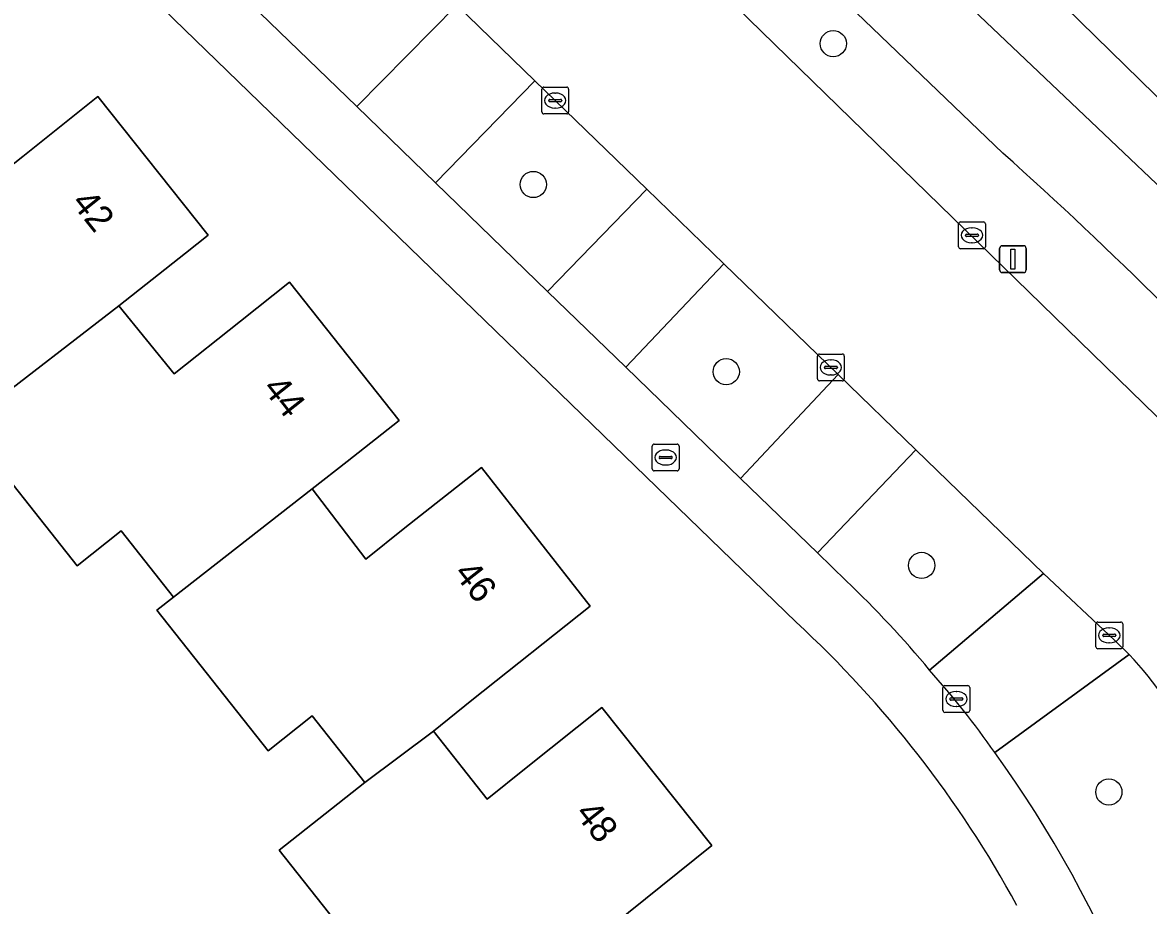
# Model space of a CAD drawing. Extents: x 157320 to 158835, y 386650 to 388491.
# Drawn here: x 157872.77 to 157914.78, y 387444.03 to 387476.97 of the extents above; entities that cross this region are included whole.
import ezdxf

# ---------------------------------------------------------------- set-up
doc = ezdxf.new("R2010")
doc.units = 0
for name, color, linetype in [('IMGEO_Berm_groen', 7, 'Continuous'), ('IMGEO_Boom', 7, 'Continuous'), ('IMGEO_Brandkraan', 7, 'Continuous'), ('IMGEO_Erf', 7, 'Continuous'), ('IMGEO_Fietspad_gesloten', 7, 'Continuous'), ('IMGEO_Groenvoorziening', 7, 'Continuous'), ('IMGEO_Kolk', 7, 'Continuous'), ('IMGEO_Lichtmast', 7, 'Continuous'), ('IMGEO_Pand', 7, 'Continuous'), ('IMGEO_Pand_nummerreeks', 7, 'Continuous'), ('IMGEO_Rijbaan_lokaal_gesloten', 7, 'Continuous'), ('IMGEO_Rioolput', 7, 'Continuous'), ('IMGEO_Voetpad_halfverhard', 7, 'Continuous'), ('IMGEO_Voetpad_open', 7, 'Continuous')]:
    doc.layers.add(name, color=color, linetype=linetype)

msp = doc.modelspace()

# ---------------------------------------------------------------- linework, layer by layer
at = {"layer": 'IMGEO_Berm_groen'}
for points in [[(157907.216, 387481.915), (157905.376, 387483.711), (157903.608, 387481.886), (157904.457, 387481.066), (157905.305, 387480.243), (157917.516, 387468.634)], [(157935.021, 387442.537), (157936.606, 387436.697), (157934.527, 387448.563), (157930.648, 387456.602), (157923.936, 387465.55), (157907.216, 387481.915)], [(157909.34, 387472.1), (157901.446, 387479.676), (157899.39, 387477.558), (157919.818, 387457.675)], [(157906.098, 387461.033), (157902.43, 387457.183), (157903.501, 387456.139)], [(157906.611, 387452.809), (157910.864, 387456.418), (157906.098, 387461.033)]]:
    msp.add_lwpolyline(points, dxfattribs=at)
for points in [[(157884.617, 387481.834), (157880.901, 387478.042), (157885.243, 387473.836), (157888.971, 387477.618)], [(157891.884, 387474.797), (157888.177, 387470.993), (157892.361, 387466.939), (157896.062, 387470.747)]]:
    msp.add_lwpolyline(points, close=True, dxfattribs=at)
for centre, radius, start, end in [((157807.404, 387357.992), 153.009, 42.05065, 48.2247), ((157876.571, 387427.871), 39.043, 39.6982, 46.3887)]:
    msp.add_arc(centre, radius, start, end, dxfattribs=at)
at = {"layer": 'IMGEO_Boom'}
for centre in [(157903.019, 387476.182), (157891.829, 387470.927), (157899.026, 387463.943), (157906.315, 387456.717), (157913.298, 387448.264)]:
    msp.add_circle(centre, 0.489, dxfattribs=at)
at = {"layer": 'IMGEO_Brandkraan'}
for p, q in [((157896.34, 387461.243), (157897.192, 387461.243)), ((157896.265, 387460.317), (157896.265, 387461.169)), ((157896.567, 387460.786), (157896.965, 387460.786)), ((157896.753, 387461.023), (157896.778, 387461.023)), ((157897.266, 387461.169), (157897.266, 387460.317)), ((157896.524, 387460.737), (157896.524, 387460.749)), ((157896.962, 387460.7), (157896.564, 387460.7)), ((157896.776, 387460.463), (157896.751, 387460.463)), ((157897.008, 387460.749), (157897.008, 387460.737)), ((157897.192, 387460.243), (157896.34, 387460.243))]:
    msp.add_line(p, q, dxfattribs=at)
for points in [[(157896.34, 387461.243), (157897.192, 387461.243)], [(157896.265, 387460.317), (157896.265, 387461.169)], [(157897.266, 387461.169), (157897.266, 387460.317)], [(157897.192, 387460.243), (157896.34, 387460.243)]]:
    msp.add_lwpolyline(points, dxfattribs=at)
for centre, radius, start, end in [((157896.342, 387461.167), 0.0765, 91.552, 178.448), ((157896.342, 387461.167), 0.0765, 91.552, 178.448), ((157897.19, 387461.167), 0.0765, 1.552, 88.448), ((157897.19, 387461.167), 0.0765, 1.552, 88.448), ((157896.564, 387460.746), 0.0403, 85.8775, 175.7526), ((157896.969, 387460.748), 0.0386, 1.7309, 96.639), ((157896.561, 387460.736), 0.0366, 178.938, 274.7102), ((157896.965, 387460.743), 0.043, 264.8664, 352.4533), ((157896.342, 387460.319), 0.0765, 181.552, 268.448), ((157896.342, 387460.319), 0.0765, 181.552, 268.448), ((157897.19, 387460.319), 0.0765, 271.552, 358.448), ((157897.19, 387460.319), 0.0765, 271.552, 358.448)]:
    msp.add_arc(centre, radius, start, end, dxfattribs=at)
for centre, major_axis, ratio, start_param, end_param in [((157896.752, 387460.743), (-0.387, 0.002), 0.722429, 4.712389, 7.853982), ((157896.777, 387460.743), (-0.39, 0.002), 0.717154, 1.570796, 4.712389)]:
    msp.add_ellipse(centre, major_axis=major_axis, ratio=ratio, start_param=start_param, end_param=end_param, dxfattribs=at)
at = {"layer": 'IMGEO_Erf'}
for points in [[(157901.636, 387454.595), (157854.778, 387500)], [(157871.284, 387470.787), (157872.78, 387471.978), (157875.59, 387474.216), (157879.703, 387469.042), (157878.855, 387468.371), (157876.37, 387466.405), (157878.433, 387463.868), (157880.903, 387465.828), (157882.737, 387467.282), (157886.829, 387462.12), (157884.888, 387460.598), (157883.577, 387459.57), (157885.578, 387456.954), (157887.042, 387458.113), (157889.89, 387460.368), (157893.952, 387455.203), (157889.54, 387451.687), (157888.101, 387450.54), (157890.108, 387447.998), (157891.564, 387449.162), (157894.39, 387451.422), (157898.482, 387446.264), (157894.116, 387442.751)], [(157884.427, 387443.468), (157882.349, 387446.094), (157885.543, 387448.621), (157883.579, 387451.103), (157881.935, 387449.802), (157877.785, 387455.047), (157878.403, 387455.537), (157876.452, 387458.003), (157874.808, 387456.702), (157870.639, 387461.97)]]:
    msp.add_lwpolyline(points, dxfattribs=at)
msp.add_arc((157873.629, 387424.278), 41.274, 28.5934, 47.2684, dxfattribs=at)
at = {"layer": 'IMGEO_Fietspad_gesloten'}
for points in [[(157917.516, 387468.634), (157905.305, 387480.243), (157904.457, 387481.066), (157903.608, 387481.886), (157900.667, 387484.7), (157896.869, 387488.269), (157892.213, 387492.301), (157889.048, 387494.842), (157886.41, 387497.116)], [(157885.191, 387494.046), (157886.909, 387492.684), (157890.054, 387490.107), (157891.885, 387488.557), (157894.388, 387486.371), (157898.584, 387482.4), (157900.016, 387481.039), (157901.446, 387479.676), (157909.34, 387472.1)]]:
    msp.add_lwpolyline(points, dxfattribs=at)
msp.add_arc((157807.404, 387357.992), 153.009, 42.05065, 48.2247, dxfattribs=at)
at = {"layer": 'IMGEO_Groenvoorziening'}
msp.add_lwpolyline([(157903.2, 387463.839), (157898.932, 387467.97), (157895.275, 387464.116), (157899.56, 387459.964)], close=True, dxfattribs=at)
msp.add_lwpolyline([(157914.054, 387453.395), (157909.043, 387449.738)], dxfattribs=at)
for centre, radius, start, end in [((157905.285, 387445.045), 12.108, 3.1762, 43.5986), ((157873.088, 387423.777), 44.348, 8.0207, 35.8307)]:
    msp.add_arc(centre, radius, start, end, dxfattribs=at)
at = {"layer": 'IMGEO_Kolk'}
for p, q in [((157892.146, 387473.634), (157892.146, 387474.486)), ((157892.221, 387474.56), (157893.073, 387474.56)), ((157892.634, 387474.34), (157892.659, 387474.34)), ((157893.147, 387474.486), (157893.147, 387473.634)), ((157892.405, 387474.054), (157892.405, 387474.066)), ((157892.843, 387474.017), (157892.445, 387474.017)), ((157892.448, 387474.103), (157892.846, 387474.103)), ((157892.657, 387473.78), (157892.632, 387473.78)), ((157892.889, 387474.066), (157892.889, 387474.054)), ((157893.073, 387473.56), (157892.221, 387473.56)), ((157907.691, 387468.607), (157907.691, 387469.459)), ((157907.766, 387469.533), (157908.618, 387469.533)), ((157908.179, 387469.313), (157908.204, 387469.313)), ((157908.692, 387469.459), (157908.692, 387468.607)), ((157907.95, 387469.027), (157907.95, 387469.039)), ((157908.388, 387468.99), (157907.99, 387468.99)), ((157907.993, 387469.076), (157908.391, 387469.076)), ((157908.202, 387468.753), (157908.177, 387468.753)), ((157908.434, 387469.039), (157908.434, 387469.027)), ((157908.618, 387468.533), (157907.766, 387468.533)), ((157902.504, 387464.602), (157903.356, 387464.602)), ((157902.429, 387463.676), (157902.429, 387464.528)), ((157902.731, 387464.145), (157903.129, 387464.145)), ((157902.917, 387464.382), (157902.942, 387464.382)), ((157903.43, 387464.528), (157903.43, 387463.676)), ((157902.688, 387464.096), (157902.688, 387464.108)), ((157903.126, 387464.059), (157902.728, 387464.059)), ((157902.94, 387463.822), (157902.915, 387463.822)), ((157903.172, 387464.108), (157903.172, 387464.096)), ((157903.356, 387463.602), (157902.504, 387463.602)), ((157912.815, 387453.68), (157912.815, 387454.532)), ((157912.89, 387454.606), (157913.742, 387454.606)), ((157913.816, 387454.532), (157913.816, 387453.68)), ((157913.074, 387454.1), (157913.074, 387454.112)), ((157913.512, 387454.063), (157913.114, 387454.063)), ((157913.117, 387454.149), (157913.515, 387454.149)), ((157913.303, 387454.386), (157913.328, 387454.386)), ((157913.558, 387454.112), (157913.558, 387454.1)), ((157913.326, 387453.826), (157913.301, 387453.826)), ((157913.742, 387453.606), (157912.89, 387453.606))]:
    msp.add_line(p, q, dxfattribs=at)
for points in [[(157892.146, 387473.634), (157892.146, 387474.486)], [(157892.221, 387474.56), (157893.073, 387474.56)], [(157893.147, 387474.486), (157893.147, 387473.634)], [(157893.073, 387473.56), (157892.221, 387473.56)], [(157907.691, 387468.607), (157907.691, 387469.459)], [(157907.766, 387469.533), (157908.618, 387469.533)], [(157908.692, 387469.459), (157908.692, 387468.607)], [(157908.618, 387468.533), (157907.766, 387468.533)], [(157902.504, 387464.602), (157903.356, 387464.602)], [(157902.429, 387463.676), (157902.429, 387464.528)], [(157903.43, 387464.528), (157903.43, 387463.676)], [(157903.356, 387463.602), (157902.504, 387463.602)], [(157912.815, 387453.68), (157912.815, 387454.532)], [(157912.89, 387454.606), (157913.742, 387454.606)], [(157913.816, 387454.532), (157913.816, 387453.68)], [(157913.742, 387453.606), (157912.89, 387453.606)]]:
    msp.add_lwpolyline(points, dxfattribs=at)
for centre, radius, start, end in [((157892.223, 387474.484), 0.0765, 91.552, 178.448), ((157892.223, 387474.484), 0.0765, 91.552, 178.448), ((157893.071, 387474.484), 0.0765, 1.552, 88.448), ((157893.071, 387474.484), 0.0765, 1.552, 88.448), ((157892.445, 387474.063), 0.0403, 85.8775, 175.7526), ((157892.442, 387474.053), 0.0366, 178.938, 274.7102), ((157892.846, 387474.06), 0.043, 264.8664, 352.4533), ((157892.85, 387474.065), 0.0386, 1.7309, 96.639), ((157892.223, 387473.636), 0.0765, 181.552, 268.448), ((157892.223, 387473.636), 0.0765, 181.552, 268.448), ((157893.071, 387473.636), 0.0765, 271.552, 358.448), ((157893.071, 387473.636), 0.0765, 271.552, 358.448), ((157907.768, 387469.457), 0.0765, 91.552, 178.448), ((157907.768, 387469.457), 0.0765, 91.552, 178.448), ((157908.616, 387469.457), 0.0765, 1.552, 88.448), ((157908.616, 387469.457), 0.0765, 1.552, 88.448), ((157907.99, 387469.036), 0.0403, 85.8775, 175.7526), ((157907.987, 387469.026), 0.0366, 178.938, 274.7102), ((157908.391, 387469.033), 0.043, 264.8664, 352.4533), ((157908.395, 387469.038), 0.0386, 1.7309, 96.639), ((157907.768, 387468.609), 0.0765, 181.552, 268.448), ((157907.768, 387468.609), 0.0765, 181.552, 268.448), ((157908.616, 387468.609), 0.0765, 271.552, 358.448), ((157908.616, 387468.609), 0.0765, 271.552, 358.448), ((157902.506, 387464.526), 0.0765, 91.552, 178.448), ((157902.506, 387464.526), 0.0765, 91.552, 178.448), ((157903.354, 387464.526), 0.0765, 1.552, 88.448), ((157903.354, 387464.526), 0.0765, 1.552, 88.448), ((157902.728, 387464.105), 0.0403, 85.8775, 175.7526), ((157903.133, 387464.107), 0.0386, 1.7309, 96.639), ((157902.725, 387464.095), 0.0366, 178.938, 274.7102), ((157903.129, 387464.102), 0.043, 264.8664, 352.4533), ((157902.506, 387463.678), 0.0765, 181.552, 268.448), ((157902.506, 387463.678), 0.0765, 181.552, 268.448), ((157903.354, 387463.678), 0.0765, 271.552, 358.448), ((157903.354, 387463.678), 0.0765, 271.552, 358.448), ((157912.892, 387454.53), 0.0765, 91.552, 178.448), ((157912.892, 387454.53), 0.0765, 91.552, 178.448), ((157913.74, 387454.53), 0.0765, 1.552, 88.448), ((157913.74, 387454.53), 0.0765, 1.552, 88.448), ((157913.114, 387454.109), 0.0403, 85.8775, 175.7526), ((157913.111, 387454.099), 0.0366, 178.938, 274.7102), ((157913.515, 387454.106), 0.043, 264.8664, 352.4533), ((157913.519, 387454.111), 0.0386, 1.7309, 96.639), ((157912.892, 387453.682), 0.0765, 181.552, 268.448), ((157912.892, 387453.682), 0.0765, 181.552, 268.448), ((157913.74, 387453.682), 0.0765, 271.552, 358.448), ((157913.74, 387453.682), 0.0765, 271.552, 358.448)]:
    msp.add_arc(centre, radius, start, end, dxfattribs=at)
for centre, major_axis, ratio, start_param, end_param in [((157892.633, 387474.06), (-0.387, 0.002), 0.722429, 4.712389, 7.853982), ((157892.658, 387474.06), (-0.39, 0.002), 0.717154, 1.570796, 4.712389), ((157908.178, 387469.033), (-0.387, 0.002), 0.722429, 4.712389, 7.853982), ((157908.203, 387469.033), (-0.39, 0.002), 0.717154, 1.570796, 4.712389), ((157902.916, 387464.102), (-0.387, 0.002), 0.722429, 4.712389, 7.853982), ((157902.941, 387464.102), (-0.39, 0.002), 0.717154, 1.570796, 4.712389), ((157913.302, 387454.106), (-0.387, 0.002), 0.722429, 4.712389, 7.853982), ((157913.327, 387454.106), (-0.39, 0.002), 0.717154, 1.570796, 4.712389)]:
    msp.add_ellipse(centre, major_axis=major_axis, ratio=ratio, start_param=start_param, end_param=end_param, dxfattribs=at)
at = {"layer": 'IMGEO_Lichtmast'}
for p, q in [((157909.222, 387467.742), (157909.222, 387468.542)), ((157909.222, 387468.542), (157909.222, 387467.742)), ((157909.322, 387468.642), (157910.112, 387468.642)), ((157910.112, 387468.642), (157909.322, 387468.642)), ((157910.212, 387468.542), (157910.212, 387467.742)), ((157910.212, 387467.742), (157910.212, 387468.542)), ((157910.112, 387467.642), (157909.322, 387467.642)), ((157909.322, 387467.642), (157910.112, 387467.642))]:
    msp.add_line(p, q, dxfattribs=at)
msp.add_lwpolyline([(157909.642, 387468.517), (157909.792, 387468.517), (157909.792, 387467.767), (157909.642, 387467.767), (157909.642, 387468.517)], dxfattribs=at)
for centre, start, end in [((157909.322, 387468.542), 90, 180), ((157909.322, 387468.542), 90, 180), ((157910.112, 387468.542), 0, 90), ((157910.112, 387468.542), 360, 90), ((157909.322, 387467.742), 180, 270), ((157909.322, 387467.742), 180, 270), ((157910.112, 387467.742), 270, 0), ((157910.112, 387467.742), 270, 0)]:
    msp.add_arc(centre, 0.1, start, end, dxfattribs=at)
at = {"layer": 'IMGEO_Pand'}
for points in [[(157871.266, 387462.466), (157876.37, 387466.405), (157878.855, 387468.371), (157879.703, 387469.042), (157875.59, 387474.216), (157872.78, 387471.978), (157871.284, 387470.787), (157869.266, 387473.338), (157864.14, 387469.38), (157863.514, 387468.884), (157867.664, 387463.639), (157869.308, 387464.94)], [(157871.266, 387462.466), (157870.639, 387461.97), (157874.808, 387456.702), (157876.452, 387458.003), (157878.403, 387455.537), (157883.577, 387459.57), (157884.888, 387460.598), (157886.829, 387462.12), (157882.737, 387467.282), (157880.903, 387465.828), (157878.433, 387463.868), (157876.37, 387466.405)], [(157888.101, 387450.54), (157889.54, 387451.687), (157893.952, 387455.203), (157889.89, 387460.368), (157887.042, 387458.113), (157885.578, 387456.954), (157883.577, 387459.57), (157878.403, 387455.537), (157877.785, 387455.047), (157881.935, 387449.802), (157883.579, 387451.103), (157885.543, 387448.621)], [(157898.482, 387446.264), (157894.39, 387451.422), (157891.564, 387449.162), (157890.108, 387447.998), (157888.101, 387450.54), (157885.543, 387448.621), (157882.349, 387446.094), (157884.427, 387443.468), (157883.113, 387442.427), (157887.142, 387437.335), (157890.108, 387439.682), (157892.355, 387441.335), (157894.116, 387442.751)]]:
    msp.add_lwpolyline(points, close=True, dxfattribs=at)
at = {"layer": 'IMGEO_Rijbaan_lokaal_gesloten'}
for points in [[(157919.818, 387457.675), (157899.39, 387477.558), (157896.586, 387480.312), (157890.016, 387486.599), (157888.236, 387488.307), (157885.381, 387491.143), (157880.26, 387496.098), (157877.318, 387498.849), (157876.145, 387500), (157872.111, 387503.958)], [(157870.434, 387495.566), (157874.72, 387491.417), (157877.604, 387488.619), (157881.821, 387484.541), (157884.617, 387481.834), (157888.971, 387477.618), (157891.884, 387474.797), (157896.062, 387470.747), (157898.932, 387467.97), (157903.2, 387463.839), (157906.098, 387461.033), (157910.864, 387456.418), (157913.51, 387453.931), (157914.054, 387453.395)]]:
    msp.add_lwpolyline(points, dxfattribs=at)
msp.add_arc((157905.285, 387445.045), 12.108, 3.1762, 43.5986, dxfattribs=at)
at = {"layer": 'IMGEO_Rioolput'}
for p, q in [((157907.111, 387451.308), (157907.111, 387452.16)), ((157907.186, 387452.234), (157908.038, 387452.234)), ((157907.599, 387452.014), (157907.624, 387452.014)), ((157908.112, 387452.16), (157908.112, 387451.308)), ((157907.37, 387451.728), (157907.37, 387451.74)), ((157907.808, 387451.691), (157907.41, 387451.691)), ((157907.413, 387451.777), (157907.811, 387451.777)), ((157907.854, 387451.74), (157907.854, 387451.728)), ((157908.038, 387451.234), (157907.186, 387451.234)), ((157907.622, 387451.454), (157907.597, 387451.454))]:
    msp.add_line(p, q, dxfattribs=at)
for points in [[(157907.111, 387451.308), (157907.111, 387452.16)], [(157907.186, 387452.234), (157908.038, 387452.234)], [(157908.112, 387452.16), (157908.112, 387451.308)], [(157908.038, 387451.234), (157907.186, 387451.234)]]:
    msp.add_lwpolyline(points, dxfattribs=at)
for centre, radius, start, end in [((157907.188, 387452.158), 0.0765, 91.552, 178.448), ((157907.188, 387452.158), 0.0765, 91.552, 178.448), ((157908.036, 387452.158), 0.0765, 1.552, 88.448), ((157908.036, 387452.158), 0.0765, 1.552, 88.448), ((157907.41, 387451.737), 0.0403, 85.8775, 175.7526), ((157907.407, 387451.727), 0.0366, 178.938, 274.7102), ((157907.811, 387451.734), 0.043, 264.8664, 352.4533), ((157907.815, 387451.739), 0.0386, 1.7309, 96.639), ((157907.188, 387451.31), 0.0765, 181.552, 268.448), ((157907.188, 387451.31), 0.0765, 181.552, 268.448), ((157908.036, 387451.31), 0.0765, 271.552, 358.448), ((157908.036, 387451.31), 0.0765, 271.552, 358.448)]:
    msp.add_arc(centre, radius, start, end, dxfattribs=at)
for centre, major_axis, ratio, start_param, end_param in [((157907.598, 387451.734), (-0.387, 0.002), 0.722429, 4.712389, 7.853982), ((157907.623, 387451.734), (-0.39, 0.002), 0.717154, 1.570796, 4.712389)]:
    msp.add_ellipse(centre, major_axis=major_axis, ratio=ratio, start_param=start_param, end_param=end_param, dxfattribs=at)
at = {"layer": 'IMGEO_Voetpad_halfverhard'}
msp.add_lwpolyline([(157908.618, 387483.304), (157907.216, 387481.915), (157923.936, 387465.55), (157930.648, 387456.602), (157934.527, 387448.563), (157936.606, 387436.697), (157936.83, 387426.292)], dxfattribs=at)
at = {"layer": 'IMGEO_Voetpad_open'}
for points in [[(157842.827, 387511.58), (157854.778, 387500), (157901.636, 387454.595)], [(157903.501, 387456.139), (157902.43, 387457.183), (157899.56, 387459.964), (157895.275, 387464.116), (157892.361, 387466.939), (157888.177, 387470.993), (157885.243, 387473.836), (157880.901, 387478.042), (157878.107, 387480.75), (157873.909, 387484.817), (157870.986, 387487.615), (157866.787, 387491.719), (157863.91, 387494.524), (157859.689, 387498.603), (157858.237, 387500), (157856.798, 387501.392), (157852.464, 387505.585), (157849.615, 387508.342)], [(157914.054, 387453.395), (157913.51, 387453.931), (157910.864, 387456.418), (157906.611, 387452.809)], [(157909.043, 387449.738), (157914.054, 387453.395)]]:
    msp.add_lwpolyline(points, dxfattribs=at)
for points in [[(157891.884, 387474.797), (157888.971, 387477.618), (157885.243, 387473.836), (157888.177, 387470.993)], [(157895.275, 387464.116), (157898.932, 387467.97), (157896.062, 387470.747), (157892.361, 387466.939)], [(157899.56, 387459.964), (157902.43, 387457.183), (157906.098, 387461.033), (157903.2, 387463.839)]]:
    msp.add_lwpolyline(points, close=True, dxfattribs=at)
for centre, radius, start, end in [((157876.571, 387427.871), 39.043, 39.6982, 46.3887), ((157873.629, 387424.278), 41.274, 28.5934, 47.2684), ((157882.579, 387431.279), 32.265, 34.8963, 41.8569), ((157882.579, 387431.279), 32.265, 34.8963, 41.8569), ((157873.088, 387423.777), 44.348, 8.0207, 35.8307)]:
    msp.add_arc(centre, radius, start, end, dxfattribs=at)

# ---------------------------------------------------------------- texts
at = {"layer": 'IMGEO_Pand_nummerreeks'}
for s, rotation, p in [('42', 308.4825, (157874.563, 387470.237)), ('44', 308.4044, (157881.699, 387463.311)), ('46', 308.1832, (157888.831, 387456.408)), ('48', 308.4281, (157893.355, 387447.45))]:
    msp.add_text(s, height=1, rotation=rotation, dxfattribs=at).set_placement(p)

doc.saveas('drawing.dxf')
